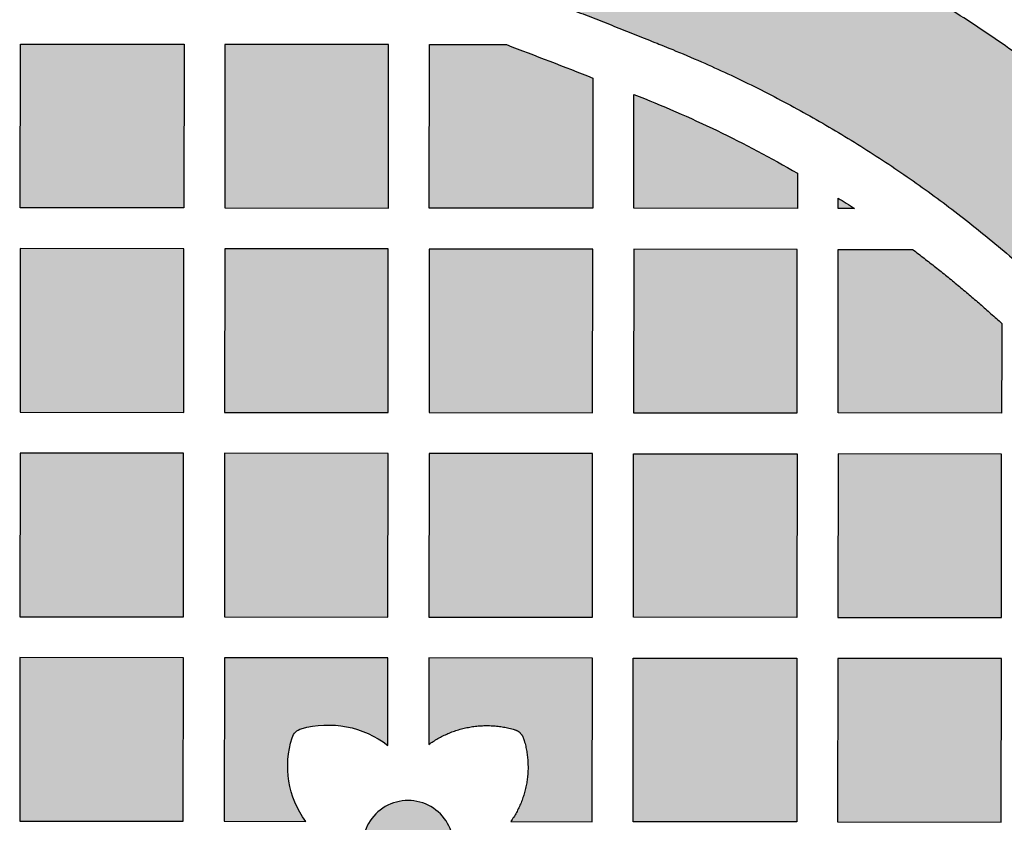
# Model space of a CAD drawing. Header units: millimetres. Extents: x -3873 to -97, y 912 to 4165.
# Tile 479 of 656: x -1534 to -1461, y 2910 to 2969. Entities that reach past the tile are written whole.
import ezdxf

# ---------------------------------------------------------------- set-up
doc = ezdxf.new("R2010")
doc.units = ezdxf.units.MM
doc.layers.add('pattern', color=7, linetype='Continuous', true_color=0x000000)

msp = doc.modelspace()

# ---------------------------------------------------------------- hatches: boundary and pattern name
at = {"layer": 'pattern'}
for points in [[(-1426.913, 2908.254), (-1426.937, 2910.059), (-1427.014, 2911.867), (-1427.143, 2913.674), (-1427.324, 2915.478), (-1427.558, 2917.277), (-1427.845, 2919.068), (-1428.185, 2920.85), (-1428.576, 2922.619), (-1429.02, 2924.374), (-1429.514, 2926.112), (-1430.059, 2927.83), (-1430.653, 2929.527), (-1431.295, 2931.201), (-1431.985, 2932.849), (-1432.72, 2934.47), (-1433.501, 2936.061), (-1434.24, 2937.476), (-1435.009, 2938.878), (-1435.808, 2940.266), (-1436.636, 2941.638), (-1437.493, 2942.994), (-1438.379, 2944.333), (-1439.292, 2945.654), (-1440.233, 2946.956), (-1441.2, 2948.238), (-1442.194, 2949.499), (-1443.213, 2950.74), (-1444.257, 2951.958), (-1445.325, 2953.153), (-1446.416, 2954.325), (-1447.529, 2955.472), (-1448.664, 2956.595), (-1450.44, 2958.275), (-1452.26, 2959.916), (-1454.121, 2961.515), (-1456.022, 2963.071), (-1457.963, 2964.583), (-1459.941, 2966.049), (-1461.955, 2967.469), (-1464.004, 2968.839), (-1466.084, 2970.16), (-1468.195, 2971.43), (-1470.335, 2972.649), (-1472.501, 2973.815), (-1474.693, 2974.927), (-1476.907, 2975.984), (-1479.142, 2976.987), (-1481.396, 2977.934), (-1498.091, 2971.559), (-1485.913, 2966.817), (-1483.923, 2965.981), (-1481.95, 2965.095), (-1479.995, 2964.161), (-1478.06, 2963.18), (-1476.147, 2962.15), (-1474.258, 2961.075), (-1472.394, 2959.953), (-1470.557, 2958.787), (-1468.749, 2957.577), (-1466.971, 2956.324), (-1465.224, 2955.029), (-1463.511, 2953.694), (-1461.832, 2952.32), (-1460.188, 2950.908), (-1458.582, 2949.46), (-1457.014, 2947.977), (-1456.054, 2947.027), (-1455.113, 2946.057), (-1454.191, 2945.067), (-1453.288, 2944.056), (-1452.406, 2943.026), (-1451.544, 2941.978), (-1450.704, 2940.911), (-1449.886, 2939.827), (-1449.091, 2938.727), (-1448.319, 2937.61), (-1447.57, 2936.478), (-1446.845, 2935.332), (-1446.145, 2934.172), (-1445.47, 2932.999), (-1444.82, 2931.813), (-1444.195, 2930.617), (-1443.569, 2929.341), (-1442.979, 2928.041), (-1442.427, 2926.719), (-1441.912, 2925.375), (-1441.435, 2924.012), (-1440.999, 2922.632), (-1440.603, 2921.236), (-1440.247, 2919.825), (-1439.933, 2918.402), (-1439.661, 2916.969), (-1439.431, 2915.527), (-1439.243, 2914.079), (-1439.097, 2912.626), (-1438.994, 2911.171), (-1438.933, 2909.715), (-1438.913, 2908.259), (-1438.934, 2906.804), (-1438.997, 2905.349), (-1439.101, 2903.893), (-1439.248, 2902.441), (-1439.437, 2900.993), (-1439.669, 2899.552), (-1439.942, 2898.119), (-1440.257, 2896.697), (-1440.614, 2895.287), (-1441.011, 2893.891), (-1441.449, 2892.511), (-1441.926, 2891.149), (-1442.443, 2889.806), (-1442.997, 2888.484), (-1443.588, 2887.185), (-1444.214, 2885.91), (-1444.84, 2884.714), (-1445.491, 2883.529), (-1446.168, 2882.357), (-1446.869, 2881.197), (-1447.595, 2880.051), (-1448.344, 2878.92), (-1449.117, 2877.804), (-1449.914, 2876.704), (-1450.732, 2875.621), (-1451.573, 2874.555), (-1452.436, 2873.507), (-1453.319, 2872.478), (-1454.223, 2871.468), (-1455.146, 2870.479), (-1456.088, 2869.509), (-1457.049, 2868.561), (-1458.618, 2867.079), (-1460.226, 2865.632), (-1461.87, 2864.222), (-1463.55, 2862.849), (-1465.265, 2861.516), (-1467.013, 2860.223), (-1468.792, 2858.971), (-1470.601, 2857.763), (-1472.439, 2856.598), (-1474.304, 2855.478), (-1476.194, 2854.404), (-1478.108, 2853.376), (-1480.043, 2852.396), (-1481.999, 2851.464), (-1483.973, 2850.58), (-1485.964, 2849.746), (-1498.147, 2845.015), (-1481.456, 2838.625), (-1479.202, 2839.57), (-1476.966, 2840.571), (-1474.751, 2841.626), (-1472.559, 2842.737), (-1470.391, 2843.9), (-1468.25, 2845.117), (-1466.138, 2846.385), (-1464.056, 2847.704), (-1462.007, 2849.073), (-1459.992, 2850.491), (-1458.012, 2851.955), (-1456.07, 2853.466), (-1454.167, 2855.02), (-1452.305, 2856.618), (-1450.484, 2858.257), (-1448.707, 2859.935), (-1447.57, 2861.057), (-1446.456, 2862.203), (-1445.364, 2863.374), (-1444.295, 2864.569), (-1443.25, 2865.786), (-1442.23, 2867.025), (-1441.235, 2868.286), (-1440.267, 2869.567), (-1439.325, 2870.868), (-1438.41, 2872.188), (-1437.523, 2873.526), (-1436.665, 2874.882), (-1435.836, 2876.253), (-1435.036, 2877.64), (-1434.265, 2879.041), (-1433.525, 2880.456), (-1432.743, 2882.047), (-1432.006, 2883.667), (-1431.315, 2885.314), (-1430.671, 2886.987), (-1430.076, 2888.684), (-1429.53, 2890.402), (-1429.034, 2892.139), (-1428.589, 2893.893), (-1428.196, 2895.661), (-1427.855, 2897.442), (-1427.566, 2899.233), (-1427.33, 2901.032), (-1427.147, 2902.836), (-1427.017, 2904.642), (-1426.939, 2906.449)], [(-1521.543, 2955.115), (-1533.543, 2955.126), (-1533.531, 2967.126), (-1521.531, 2967.115)], [(-1518.543, 2955.112), (-1506.543, 2955.1), (-1506.532, 2967.101), (-1518.531, 2967.112)], [(-1497.885, 2967.092), (-1491.534, 2964.642), (-1491.543, 2955.086), (-1503.543, 2955.098), (-1503.531, 2967.098)], [(-1488.535, 2963.439), (-1486.99, 2962.819), (-1485.456, 2962.169), (-1483.935, 2961.489), (-1482.426, 2960.78), (-1480.932, 2960.042), (-1479.452, 2959.275), (-1477.988, 2958.481), (-1476.541, 2957.658), (-1476.543, 2955.072), (-1488.543, 2955.083)], [(-1472.359, 2955.068), (-1473.543, 2955.069), (-1473.542, 2955.835)], [(-1533.557, 2940.126), (-1521.557, 2940.115), (-1521.546, 2952.115), (-1533.546, 2952.126)], [(-1518.557, 2940.112), (-1506.557, 2940.101), (-1506.546, 2952.1), (-1518.546, 2952.112)], [(-1491.546, 2952.086), (-1503.546, 2952.098), (-1503.557, 2940.098), (-1491.557, 2940.086)], [(-1488.557, 2940.083), (-1476.557, 2940.072), (-1476.546, 2952.072), (-1488.546, 2952.083)], [(-1461.551, 2946.639), (-1461.557, 2940.058), (-1473.557, 2940.069), (-1473.546, 2952.069), (-1468.09, 2952.064), (-1466.406, 2950.768), (-1464.754, 2949.432), (-1463.135, 2948.055)], [(-1533.56, 2937.126), (-1533.571, 2925.126), (-1521.572, 2925.115), (-1521.56, 2937.115)], [(-1518.571, 2925.112), (-1506.572, 2925.101), (-1506.56, 2937.1), (-1518.56, 2937.112)], [(-1503.571, 2925.098), (-1491.572, 2925.086), (-1491.56, 2937.086), (-1503.56, 2937.098)], [(-1488.571, 2925.083), (-1488.56, 2937.083), (-1476.56, 2937.072), (-1476.572, 2925.072)], [(-1461.56, 2937.057), (-1473.56, 2937.069), (-1473.572, 2925.069), (-1461.572, 2925.058)], [(-1533.586, 2910.127), (-1521.586, 2910.115), (-1521.574, 2922.115), (-1533.574, 2922.126)], [(-1512.607, 2910.106), (-1512.72, 2910.266), (-1512.828, 2910.429), (-1512.933, 2910.597), (-1513.033, 2910.768), (-1513.128, 2910.943), (-1513.219, 2911.122), (-1513.305, 2911.304), (-1513.387, 2911.489), (-1513.462, 2911.677), (-1513.533, 2911.867), (-1513.598, 2912.061), (-1513.657, 2912.256), (-1513.711, 2912.454), (-1513.759, 2912.653), (-1513.801, 2912.854), (-1513.837, 2913.056), (-1513.867, 2913.259), (-1513.891, 2913.463), (-1513.909, 2913.667), (-1513.921, 2913.872), (-1513.926, 2914.076), (-1513.926, 2914.28), (-1513.92, 2914.483), (-1513.907, 2914.686), (-1513.889, 2914.887), (-1513.865, 2915.087), (-1513.836, 2915.285), (-1513.8, 2915.482), (-1513.76, 2915.676), (-1513.714, 2915.868), (-1513.663, 2916.057), (-1513.607, 2916.244), (-1513.598, 2916.272), (-1513.587, 2916.3), (-1513.576, 2916.328), (-1513.564, 2916.356), (-1513.551, 2916.384), (-1513.537, 2916.411), (-1513.522, 2916.438), (-1513.506, 2916.465), (-1513.49, 2916.491), (-1513.472, 2916.517), (-1513.454, 2916.542), (-1513.435, 2916.567), (-1513.415, 2916.591), (-1513.394, 2916.615), (-1513.373, 2916.638), (-1513.35, 2916.66), (-1513.327, 2916.682), (-1513.304, 2916.702), (-1513.28, 2916.723), (-1513.255, 2916.742), (-1513.23, 2916.76), (-1513.204, 2916.778), (-1513.177, 2916.795), (-1513.151, 2916.811), (-1513.124, 2916.826), (-1513.096, 2916.84), (-1513.069, 2916.853), (-1513.041, 2916.865), (-1513.012, 2916.876), (-1512.984, 2916.887), (-1512.956, 2916.896), (-1512.927, 2916.905), (-1512.732, 2916.958), (-1512.533, 2917.005), (-1512.333, 2917.047), (-1512.13, 2917.084), (-1511.924, 2917.114), (-1511.718, 2917.139), (-1511.509, 2917.158), (-1511.3, 2917.171), (-1511.089, 2917.178), (-1510.877, 2917.179), (-1510.665, 2917.173), (-1510.453, 2917.161), (-1510.241, 2917.143), (-1510.029, 2917.118), (-1509.818, 2917.087), (-1509.608, 2917.05), (-1509.399, 2917.006), (-1509.192, 2916.957), (-1508.986, 2916.901), (-1508.782, 2916.839), (-1508.581, 2916.771), (-1508.382, 2916.698), (-1508.186, 2916.619), (-1507.993, 2916.534), (-1507.803, 2916.444), (-1507.617, 2916.349), (-1507.434, 2916.249), (-1507.255, 2916.144), (-1507.08, 2916.035), (-1506.909, 2915.921), (-1506.743, 2915.804), (-1506.581, 2915.682), (-1506.575, 2922.1), (-1518.574, 2922.112), (-1518.586, 2910.112)], [(-1503.58, 2915.746), (-1503.417, 2915.861), (-1503.25, 2915.973), (-1503.079, 2916.081), (-1502.904, 2916.184), (-1502.725, 2916.283), (-1502.542, 2916.377), (-1502.357, 2916.466), (-1502.168, 2916.551), (-1501.976, 2916.63), (-1501.781, 2916.703), (-1501.584, 2916.771), (-1501.384, 2916.834), (-1501.182, 2916.891), (-1500.979, 2916.942), (-1500.774, 2916.987), (-1500.568, 2917.026), (-1500.36, 2917.06), (-1500.152, 2917.087), (-1499.943, 2917.108), (-1499.734, 2917.123), (-1499.525, 2917.132), (-1499.317, 2917.135), (-1499.108, 2917.132), (-1498.901, 2917.122), (-1498.695, 2917.107), (-1498.49, 2917.087), (-1498.286, 2917.06), (-1498.084, 2917.028), (-1497.884, 2916.99), (-1497.687, 2916.947), (-1497.491, 2916.899), (-1497.299, 2916.846), (-1497.271, 2916.837), (-1497.243, 2916.827), (-1497.215, 2916.817), (-1497.187, 2916.806), (-1497.159, 2916.793), (-1497.132, 2916.78), (-1497.105, 2916.766), (-1497.078, 2916.751), (-1497.052, 2916.735), (-1497.026, 2916.719), (-1497, 2916.701), (-1496.975, 2916.683), (-1496.951, 2916.664), (-1496.927, 2916.644), (-1496.903, 2916.623), (-1496.881, 2916.602), (-1496.859, 2916.579), (-1496.837, 2916.557), (-1496.817, 2916.533), (-1496.797, 2916.509), (-1496.778, 2916.485), (-1496.76, 2916.46), (-1496.743, 2916.434), (-1496.726, 2916.408), (-1496.711, 2916.382), (-1496.696, 2916.355), (-1496.682, 2916.328), (-1496.669, 2916.301), (-1496.657, 2916.273), (-1496.646, 2916.246), (-1496.636, 2916.218), (-1496.626, 2916.19), (-1496.57, 2916.005), (-1496.519, 2915.817), (-1496.472, 2915.627), (-1496.431, 2915.434), (-1496.395, 2915.24), (-1496.365, 2915.043), (-1496.34, 2914.845), (-1496.321, 2914.646), (-1496.308, 2914.445), (-1496.3, 2914.244), (-1496.298, 2914.042), (-1496.303, 2913.839), (-1496.313, 2913.637), (-1496.329, 2913.434), (-1496.351, 2913.232), (-1496.379, 2913.03), (-1496.413, 2912.83), (-1496.452, 2912.63), (-1496.498, 2912.432), (-1496.549, 2912.236), (-1496.606, 2912.042), (-1496.669, 2911.849), (-1496.737, 2911.66), (-1496.81, 2911.472), (-1496.888, 2911.288), (-1496.971, 2911.107), (-1497.059, 2910.928), (-1497.152, 2910.754), (-1497.249, 2910.582), (-1497.35, 2910.415), (-1497.456, 2910.251), (-1497.565, 2910.092), (-1491.586, 2910.086), (-1491.574, 2922.086), (-1503.574, 2922.098)], [(-1488.586, 2910.083), (-1488.574, 2922.083), (-1476.575, 2922.072), (-1476.586, 2910.072)], [(-1461.574, 2922.057), (-1473.574, 2922.069), (-1473.586, 2910.069), (-1461.586, 2910.058)], [(-1508.438, 2908.291), (-1508.438, 2908.217), (-1508.435, 2908.142), (-1508.431, 2908.067), (-1508.425, 2907.991), (-1508.417, 2907.914), (-1508.407, 2907.837), (-1508.396, 2907.76), (-1508.382, 2907.683), (-1508.367, 2907.605), (-1508.35, 2907.527), (-1508.33, 2907.449), (-1508.309, 2907.371), (-1508.286, 2907.293), (-1508.26, 2907.215), (-1508.233, 2907.137), (-1508.203, 2907.06), (-1508.172, 2906.983), (-1508.138, 2906.907), (-1508.102, 2906.83), (-1508.065, 2906.755), (-1508.025, 2906.68), (-1507.983, 2906.606), (-1507.939, 2906.533), (-1507.893, 2906.461), (-1507.845, 2906.39), (-1507.795, 2906.32), (-1507.744, 2906.251), (-1507.69, 2906.183), (-1507.635, 2906.117), (-1507.578, 2906.052), (-1507.519, 2905.988), (-1507.459, 2905.926), (-1507.397, 2905.866), (-1507.333, 2905.807), (-1507.268, 2905.75), (-1507.202, 2905.695), (-1507.134, 2905.641), (-1507.065, 2905.589), (-1506.995, 2905.54), (-1506.924, 2905.492), (-1506.851, 2905.446), (-1506.778, 2905.402), (-1506.704, 2905.36), (-1506.63, 2905.32), (-1506.554, 2905.283), (-1506.478, 2905.247), (-1506.402, 2905.213), (-1506.325, 2905.182), (-1506.247, 2905.152), (-1506.17, 2905.125), (-1506.092, 2905.099), (-1506.014, 2905.076), (-1505.936, 2905.055), (-1505.858, 2905.035), (-1505.78, 2905.018), (-1505.702, 2905.003), (-1505.624, 2904.989), (-1505.547, 2904.978), (-1505.47, 2904.968), (-1505.394, 2904.96), (-1505.318, 2904.954), (-1505.243, 2904.95), (-1505.168, 2904.948), (-1505.093, 2904.947), (-1505.019, 2904.948), (-1504.944, 2904.95), (-1504.869, 2904.954), (-1504.793, 2904.96), (-1504.716, 2904.968), (-1504.64, 2904.978), (-1504.562, 2904.989), (-1504.485, 2905.003), (-1504.407, 2905.018), (-1504.329, 2905.035), (-1504.251, 2905.055), (-1504.173, 2905.076), (-1504.095, 2905.099), (-1504.017, 2905.125), (-1503.94, 2905.152), (-1503.862, 2905.182), (-1503.785, 2905.213), (-1503.709, 2905.247), (-1503.633, 2905.283), (-1503.557, 2905.321), (-1503.483, 2905.36), (-1503.409, 2905.402), (-1503.335, 2905.446), (-1503.263, 2905.492), (-1503.192, 2905.54), (-1503.122, 2905.59), (-1503.053, 2905.641), (-1502.985, 2905.695), (-1502.919, 2905.75), (-1502.854, 2905.807), (-1502.79, 2905.866), (-1502.728, 2905.927), (-1502.668, 2905.989), (-1502.609, 2906.052), (-1502.552, 2906.117), (-1502.497, 2906.184), (-1502.443, 2906.251), (-1502.392, 2906.32), (-1502.342, 2906.39), (-1502.294, 2906.461), (-1502.248, 2906.534), (-1502.204, 2906.607), (-1502.162, 2906.681), (-1502.123, 2906.756), (-1502.085, 2906.831), (-1502.049, 2906.907), (-1502.015, 2906.984), (-1501.984, 2907.061), (-1501.954, 2907.138), (-1501.927, 2907.216), (-1501.901, 2907.293), (-1501.878, 2907.371), (-1501.857, 2907.449), (-1501.837, 2907.527), (-1501.82, 2907.605), (-1501.805, 2907.683), (-1501.791, 2907.761), (-1501.78, 2907.838), (-1501.77, 2907.915), (-1501.763, 2907.991), (-1501.757, 2908.067), (-1501.752, 2908.143), (-1501.75, 2908.218), (-1501.749, 2908.292), (-1501.75, 2908.366), (-1501.752, 2908.441), (-1501.757, 2908.516), (-1501.763, 2908.592), (-1501.77, 2908.669), (-1501.78, 2908.746), (-1501.791, 2908.823), (-1501.805, 2908.9), (-1501.82, 2908.978), (-1501.838, 2909.056), (-1501.857, 2909.134), (-1501.878, 2909.212), (-1501.902, 2909.29), (-1501.927, 2909.368), (-1501.954, 2909.446), (-1501.984, 2909.523), (-1502.016, 2909.6), (-1502.049, 2909.676), (-1502.085, 2909.752), (-1502.123, 2909.828), (-1502.163, 2909.903), (-1502.205, 2909.977), (-1502.248, 2910.05), (-1502.294, 2910.122), (-1502.342, 2910.193), (-1502.392, 2910.263), (-1502.444, 2910.332), (-1502.497, 2910.4), (-1502.553, 2910.466), (-1502.61, 2910.531), (-1502.668, 2910.595), (-1502.729, 2910.657), (-1502.791, 2910.717), (-1502.854, 2910.776), (-1502.919, 2910.833), (-1502.986, 2910.888), (-1503.053, 2910.942), (-1503.122, 2910.993), (-1503.192, 2911.043), (-1503.264, 2911.091), (-1503.336, 2911.137), (-1503.409, 2911.181), (-1503.483, 2911.223), (-1503.558, 2911.263), (-1503.633, 2911.3), (-1503.709, 2911.336), (-1503.786, 2911.37), (-1503.863, 2911.401), (-1503.94, 2911.431), (-1504.018, 2911.458), (-1504.096, 2911.484), (-1504.174, 2911.507), (-1504.252, 2911.528), (-1504.33, 2911.548), (-1504.408, 2911.565), (-1504.485, 2911.58), (-1504.563, 2911.594), (-1504.64, 2911.605), (-1504.717, 2911.615), (-1504.793, 2911.623), (-1504.869, 2911.629), (-1504.945, 2911.633), (-1505.02, 2911.635), (-1505.094, 2911.636), (-1505.168, 2911.635), (-1505.243, 2911.633), (-1505.319, 2911.629), (-1505.394, 2911.623), (-1505.471, 2911.615), (-1505.548, 2911.605), (-1505.625, 2911.594), (-1505.703, 2911.58), (-1505.78, 2911.565), (-1505.858, 2911.548), (-1505.936, 2911.528), (-1506.014, 2911.507), (-1506.092, 2911.484), (-1506.17, 2911.458), (-1506.248, 2911.431), (-1506.325, 2911.401), (-1506.402, 2911.37), (-1506.479, 2911.336), (-1506.555, 2911.3), (-1506.63, 2911.262), (-1506.705, 2911.223), (-1506.779, 2911.181), (-1506.852, 2911.137), (-1506.924, 2911.091), (-1506.995, 2911.043), (-1507.065, 2910.993), (-1507.134, 2910.941), (-1507.202, 2910.888), (-1507.268, 2910.833), (-1507.333, 2910.776), (-1507.397, 2910.717), (-1507.459, 2910.656), (-1507.519, 2910.594), (-1507.578, 2910.531), (-1507.635, 2910.466), (-1507.69, 2910.399), (-1507.744, 2910.332), (-1507.796, 2910.263), (-1507.845, 2910.193), (-1507.893, 2910.121), (-1507.939, 2910.049), (-1507.983, 2909.976), (-1508.025, 2909.902), (-1508.065, 2909.827), (-1508.103, 2909.752), (-1508.138, 2909.676), (-1508.172, 2909.599), (-1508.204, 2909.522), (-1508.233, 2909.445), (-1508.261, 2909.367), (-1508.286, 2909.29), (-1508.309, 2909.212), (-1508.331, 2909.134), (-1508.35, 2909.055), (-1508.367, 2908.978), (-1508.383, 2908.9), (-1508.396, 2908.822), (-1508.407, 2908.745), (-1508.417, 2908.668), (-1508.425, 2908.592), (-1508.431, 2908.516), (-1508.435, 2908.44), (-1508.438, 2908.365)]]:
    msp.add_hatch(color=256, dxfattribs=at).paths.add_polyline_path(points, flags=0)

# ---------------------------------------------------------------- linework, layer by layer
for p, q in [((-1473.557, 2940.069), (-1473.546, 2952.069)), ((-1473.546, 2952.069), (-1468.09, 2952.064)), ((-1461.557, 2940.058), (-1473.557, 2940.069)), ((-1491.574, 2922.086), (-1503.574, 2922.098)), ((-1491.586, 2910.086), (-1491.574, 2922.086)), ((-1497.565, 2910.092), (-1491.586, 2910.086))]:
    msp.add_line(p, q, dxfattribs=at)
for points in [[(-1521.543, 2955.115), (-1533.543, 2955.126), (-1533.531, 2967.126), (-1521.531, 2967.115)], [(-1518.543, 2955.112), (-1506.543, 2955.1), (-1506.532, 2967.101), (-1518.531, 2967.112)], [(-1533.557, 2940.126), (-1521.557, 2940.115), (-1521.546, 2952.115), (-1533.546, 2952.126)], [(-1518.557, 2940.112), (-1506.557, 2940.101), (-1506.546, 2952.1), (-1518.546, 2952.112)], [(-1491.546, 2952.086), (-1503.546, 2952.098), (-1503.557, 2940.098), (-1491.557, 2940.086)], [(-1488.557, 2940.083), (-1476.557, 2940.072), (-1476.546, 2952.072), (-1488.546, 2952.083)], [(-1533.56, 2937.126), (-1533.571, 2925.126), (-1521.572, 2925.115), (-1521.56, 2937.115)], [(-1518.571, 2925.112), (-1506.572, 2925.101), (-1506.56, 2937.1), (-1518.56, 2937.112)], [(-1503.571, 2925.098), (-1491.572, 2925.086), (-1491.56, 2937.086), (-1503.56, 2937.098)], [(-1488.571, 2925.083), (-1488.56, 2937.083), (-1476.56, 2937.072), (-1476.572, 2925.072)], [(-1461.56, 2937.057), (-1473.56, 2937.069), (-1473.572, 2925.069), (-1461.572, 2925.058)], [(-1533.586, 2910.127), (-1521.586, 2910.115), (-1521.574, 2922.115), (-1533.574, 2922.126)], [(-1488.586, 2910.083), (-1488.574, 2922.083), (-1476.575, 2922.072), (-1476.586, 2910.072)], [(-1461.574, 2922.057), (-1473.574, 2922.069), (-1473.586, 2910.069), (-1461.586, 2910.058)]]:
    msp.add_lwpolyline(points, close=True, dxfattribs=at)
for points in [[(-1491.534, 2964.642), (-1491.543, 2955.086), (-1503.543, 2955.098), (-1503.531, 2967.098), (-1497.885, 2967.092)], [(-1476.541, 2957.658), (-1476.543, 2955.072), (-1488.543, 2955.083), (-1488.535, 2963.439)], [(-1472.359, 2955.068), (-1473.543, 2955.069), (-1473.542, 2955.835)], [(-1506.581, 2915.682), (-1506.575, 2922.1), (-1518.574, 2922.112), (-1518.586, 2910.112), (-1512.607, 2910.106)]]:
    msp.add_lwpolyline(points, dxfattribs=at)
at = {"layer": 'pattern', "extrusion": (0, 0, -1)}
for centre, radius, start, end in [((1653.915, 2553.204), 442.322, 110.65575, 111.53747), ((1519.969, 2882.88), 86.475, 111.3155, 120.14604), ((1519.969, 2882.88), 86.475, 122.4715, 123.40557), ((1510.964, 2910.015), 7.164, 74.0914, 127.72066), ((1512.653, 2915.943), 1, 17.51355, 74.09138), ((1507.023, 2914.166), 6.904, 323.98276, 17.51353)]:
    msp.add_arc(centre, radius, start, end, dxfattribs=at)
at = {"layer": 'pattern'}
msp.add_arc((-1505.094, 2908.291), 3.345, 0.00467, 180.00467, dxfattribs=at)
for points, weights, knots in [([(-1426.913, 2908.254), (-1426.899, 2923.094), (-1433.501, 2936.061), (-1439.371, 2947.592), (-1448.664, 2956.595), (-1462.958, 2970.443), (-1481.396, 2977.934)], [1, 0.972296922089, 1, 0.986392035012, 1, 0.981658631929, 1], [703.584068, 703.584068, 703.584068, 732.143656, 732.143656, 757.786115, 757.786115, 797.099728, 797.099728, 797.099728]), ([(-1498.091, 2971.559), (-1491.967, 2969.277), (-1485.913, 2966.817), (-1469.634, 2960.203), (-1457.014, 2947.977), (-1449.158, 2940.365), (-1444.195, 2930.617), (-1438.903, 2920.223), (-1438.913, 2908.259)], [1, 0.999892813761, 1, 0.98165863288, 1, 0.986392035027, 1, 0.972308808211, 1], [814.971447, 814.971447, 814.971447, 828.041191, 828.041191, 862.751092, 862.751092, 884.429708, 884.429708, 907.321994, 907.321994, 907.321994]), ([(-1503.58, 2915.746), (-1500.71, 2917.841), (-1497.299, 2916.846), (-1496.788, 2916.697), (-1496.626, 2916.19), (-1495.578, 2912.907), (-1497.565, 2910.092)], [1, 0.897307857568, 1, 0.882830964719, 1, 0.895247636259, 1], [0, 0, 0, 6.604869, 6.604869, 7.58275, 7.58275, 13.977417, 13.977417, 13.977417])]:
    msp.add_rational_spline(points, weights, degree=2, knots=knots, dxfattribs=at)
msp.add_rational_spline([(-1468.09, 2952.064), (-1464.687, 2949.512), (-1461.551, 2946.639)], [1, 0.998792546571, 1], degree=2, dxfattribs=at)
for points in [[(-1461.551, 2946.639), (-1461.554, 2943.339), (-1461.557, 2940.058)], [(-1503.574, 2922.098), (-1503.577, 2918.918), (-1503.58, 2915.746)]]:
    msp.add_open_spline(points, degree=2, dxfattribs=at)

doc.saveas('drawing.dxf')
